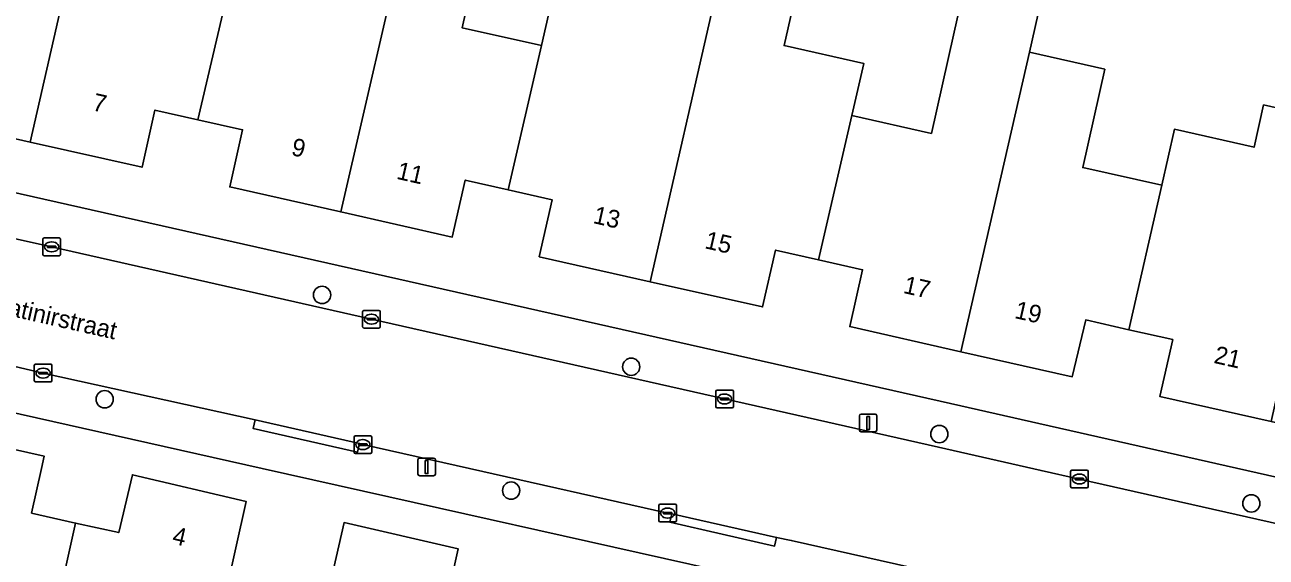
# Model space of a CAD drawing. Extents: x 161771 to 163125, y 382475 to 383179.
# Drawn here: x 162639.7 to 162710, y 382745 to 382775.1 of the extents above; entities that cross this region are included whole.
import ezdxf

# ---------------------------------------------------------------- set-up
doc = ezdxf.new("R2010")
doc.units = 0
for name, color, linetype in [('IMGEO_Boom', 7, 'Continuous'), ('IMGEO_Erf', 7, 'Continuous'), ('IMGEO_Kolk', 7, 'Continuous'), ('IMGEO_Lichtmast', 7, 'Continuous'), ('IMGEO_Openbare_ruimte_label', 7, 'Continuous'), ('IMGEO_Pand', 7, 'Continuous'), ('IMGEO_Pand_nummerreeks', 7, 'Continuous'), ('IMGEO_Rijbaan_lokaal_open', 7, 'Continuous'), ('IMGEO_Voetpad_open', 7, 'Continuous')]:
    doc.layers.add(name, color=color, linetype=linetype)

msp = doc.modelspace()

# ---------------------------------------------------------------- linework, layer by layer
at = {"layer": 'IMGEO_Boom'}
for centre in [(162656.492, 382759.819), (162673.998, 382755.754), (162644.179, 382753.917), (162691.449, 382751.946), (162667.2, 382748.751), (162709.121, 382748.023)]:
    msp.add_circle(centre, 0.489, dxfattribs=at)
at = {"layer": 'IMGEO_Erf'}
for points in [[(162711.774, 382781.984), (162707.876, 382782.861), (162707.63, 382781.768), (162706.618, 382777.27), (162701.739, 382778.393), (162702.1, 382779.998), (162699.9, 382779.042), (162697.899, 382779.493), (162697.847, 382779.262), (162696.561, 382773.546), (162700.82, 382772.588), (162699.57, 382767.027), (162704.05, 382766.02), (162704.763, 382769.191), (162709.279, 382768.175), (162709.816, 382770.565), (162714.051, 382769.612)], [(162665.669, 382780.495), (162664.419, 382774.934), (162668.911, 382773.924), (162669.659, 382777.18)], [(162683.249, 382776.541), (162682.662, 382773.928), (162687.165, 382772.915), (162686.501, 382769.967), (162691.004, 382768.954), (162692.254, 382774.515), (162693.545, 382780.252)], [(162612.565, 382771.591), (162614.078, 382771.241), (162692.083, 382753.675), (162697.675, 382752.409), (162722.81, 382746.736), (162727.249, 382745.732), (162727.948, 382748.67), (162722.038, 382750), (162721.496, 382750.122), (162722.221, 382753.343), (162719.738, 382753.902), (162717.304, 382754.45), (162716.538, 382751.238), (162710.242, 382752.655)], [(162710.242, 382752.655), (162703.945, 382754.072), (162704.67, 382757.293), (162702.181, 382757.853), (162699.743, 382758.402), (162698.976, 382755.19), (162692.669, 382756.609), (162686.374, 382758.026), (162687.1, 382761.248), (162684.61, 382761.808), (162682.173, 382762.357), (162681.44, 382759.137), (162675.082, 382760.567), (162668.794, 382761.982), (162669.52, 382765.205), (162667.031, 382765.765), (162664.603, 382766.312), (162663.861, 382763.093), (162657.549, 382764.513), (162651.262, 382765.928), (162651.99, 382769.162), (162649.447, 382769.734), (162647.024, 382770.279), (162646.296, 382767.045), (162639.965, 382768.47), (162633.698, 382769.881)], [(162681.631, 382743.624), (162653.103, 382750), (162631.971, 382754.731), (162623.348, 382756.657), (162622.25, 382751.78), (162622.139, 382751.286), (162619.512, 382751.878), (162619.089, 382750), (162618.679, 382748.18), (162621.291, 382747.52), (162620.079, 382742.138)], [(162629.254, 382742.64), (162630.35, 382747.518), (162633.091, 382746.904), (162633.782, 382750), (162634.261, 382752.144), (162640.761, 382750.693), (162640.606, 382750), (162640.042, 382747.473), (162642.534, 382746.916), (162644.98, 382746.37), (162645.747, 382749.645), (162652.19, 382748.141), (162651.018, 382742.891)], [(162656.532, 382741.659), (162657.734, 382746.937), (162664.194, 382745.46), (162663.475, 382742.24)]]:
    msp.add_lwpolyline(points, dxfattribs=at)
at = {"layer": 'IMGEO_Kolk'}
for p, q in [((162640.678, 382762.114), (162640.678, 382762.966)), ((162640.753, 382763.04), (162641.605, 382763.04)), ((162641.166, 382762.82), (162641.191, 382762.82)), ((162641.679, 382762.966), (162641.679, 382762.114)), ((162640.937, 382762.534), (162640.937, 382762.546)), ((162641.375, 382762.497), (162640.977, 382762.497)), ((162640.98, 382762.583), (162641.378, 382762.583)), ((162641.189, 382762.26), (162641.164, 382762.26)), ((162641.421, 382762.546), (162641.421, 382762.534)), ((162641.605, 382762.04), (162640.753, 382762.04)), ((162658.787, 382758.021), (162658.787, 382758.873)), ((162658.862, 382758.947), (162659.714, 382758.947)), ((162659.275, 382758.727), (162659.3, 382758.727)), ((162659.788, 382758.873), (162659.788, 382758.021)), ((162659.714, 382757.947), (162658.862, 382757.947)), ((162659.046, 382758.441), (162659.046, 382758.453)), ((162659.484, 382758.404), (162659.086, 382758.404)), ((162659.089, 382758.49), (162659.487, 382758.49)), ((162659.298, 382758.167), (162659.273, 382758.167)), ((162659.53, 382758.453), (162659.53, 382758.441)), ((162640.194, 382754.97), (162640.194, 382755.822)), ((162640.269, 382755.896), (162641.121, 382755.896)), ((162641.195, 382755.822), (162641.195, 382754.97)), ((162640.453, 382755.39), (162640.453, 382755.402)), ((162640.891, 382755.353), (162640.493, 382755.353)), ((162640.496, 382755.439), (162640.894, 382755.439)), ((162640.705, 382755.116), (162640.68, 382755.116)), ((162640.682, 382755.676), (162640.707, 382755.676)), ((162640.937, 382755.402), (162640.937, 382755.39)), ((162641.121, 382754.896), (162640.269, 382754.896)), ((162678.861, 382754.434), (162679.713, 382754.434)), ((162678.786, 382753.508), (162678.786, 382754.36)), ((162679.045, 382753.928), (162679.045, 382753.94)), ((162679.483, 382753.891), (162679.085, 382753.891)), ((162679.088, 382753.977), (162679.486, 382753.977)), ((162679.274, 382754.214), (162679.299, 382754.214)), ((162679.529, 382753.94), (162679.529, 382753.928)), ((162679.787, 382754.36), (162679.787, 382753.508)), ((162679.713, 382753.434), (162678.861, 382753.434)), ((162679.297, 382753.654), (162679.272, 382753.654)), ((162658.301, 382750.926), (162658.301, 382751.778)), ((162658.376, 382751.852), (162659.228, 382751.852)), ((162658.789, 382751.632), (162658.814, 382751.632)), ((162659.302, 382751.778), (162659.302, 382750.926)), ((162658.56, 382751.346), (162658.56, 382751.358)), ((162658.998, 382751.309), (162658.6, 382751.309)), ((162658.603, 382751.395), (162659.001, 382751.395)), ((162658.812, 382751.072), (162658.787, 382751.072)), ((162659.044, 382751.358), (162659.044, 382751.346)), ((162659.228, 382750.852), (162658.376, 382750.852)), ((162698.885, 382748.979), (162698.885, 382749.831)), ((162698.96, 382749.905), (162699.812, 382749.905)), ((162699.187, 382749.448), (162699.585, 382749.448)), ((162699.373, 382749.685), (162699.398, 382749.685)), ((162699.886, 382749.831), (162699.886, 382748.979)), ((162699.812, 382748.905), (162698.96, 382748.905)), ((162699.144, 382749.399), (162699.144, 382749.411)), ((162699.582, 382749.362), (162699.184, 382749.362)), ((162699.396, 382749.125), (162699.371, 382749.125)), ((162699.628, 382749.411), (162699.628, 382749.399)), ((162675.562, 382747.051), (162675.562, 382747.903)), ((162675.637, 382747.977), (162676.489, 382747.977)), ((162675.821, 382747.471), (162675.821, 382747.483)), ((162676.259, 382747.434), (162675.861, 382747.434)), ((162675.864, 382747.52), (162676.262, 382747.52)), ((162676.05, 382747.757), (162676.075, 382747.757)), ((162676.305, 382747.483), (162676.305, 382747.471)), ((162676.563, 382747.903), (162676.563, 382747.051)), ((162676.489, 382746.977), (162675.637, 382746.977)), ((162676.073, 382747.197), (162676.048, 382747.197))]:
    msp.add_line(p, q, dxfattribs=at)
for points in [[(162640.678, 382762.114), (162640.678, 382762.966)], [(162640.753, 382763.04), (162641.605, 382763.04)], [(162641.679, 382762.966), (162641.679, 382762.114)], [(162641.605, 382762.04), (162640.753, 382762.04)], [(162658.787, 382758.021), (162658.787, 382758.873)], [(162658.862, 382758.947), (162659.714, 382758.947)], [(162659.788, 382758.873), (162659.788, 382758.021)], [(162659.714, 382757.947), (162658.862, 382757.947)], [(162640.194, 382754.97), (162640.194, 382755.822)], [(162640.269, 382755.896), (162641.121, 382755.896)], [(162641.195, 382755.822), (162641.195, 382754.97)], [(162641.121, 382754.896), (162640.269, 382754.896)], [(162678.861, 382754.434), (162679.713, 382754.434)], [(162678.786, 382753.508), (162678.786, 382754.36)], [(162679.787, 382754.36), (162679.787, 382753.508)], [(162679.713, 382753.434), (162678.861, 382753.434)], [(162658.301, 382750.926), (162658.301, 382751.778)], [(162658.376, 382751.852), (162659.228, 382751.852)], [(162659.302, 382751.778), (162659.302, 382750.926)], [(162659.228, 382750.852), (162658.376, 382750.852)], [(162698.885, 382748.979), (162698.885, 382749.831)], [(162698.96, 382749.905), (162699.812, 382749.905)], [(162699.886, 382749.831), (162699.886, 382748.979)], [(162699.812, 382748.905), (162698.96, 382748.905)], [(162675.562, 382747.051), (162675.562, 382747.903)], [(162675.637, 382747.977), (162676.489, 382747.977)], [(162676.563, 382747.903), (162676.563, 382747.051)], [(162676.489, 382746.977), (162675.637, 382746.977)]]:
    msp.add_lwpolyline(points, dxfattribs=at)
for centre, radius, start, end in [((162640.755, 382762.964), 0.0765, 91.55205, 178.44795), ((162640.755, 382762.964), 0.0765, 91.55205, 178.44795), ((162641.603, 382762.964), 0.0765, 1.55205, 88.44795), ((162641.603, 382762.964), 0.0765, 1.55205, 88.44795), ((162640.755, 382762.116), 0.0765, 181.55205, 268.44795), ((162640.755, 382762.116), 0.0765, 181.55205, 268.44795), ((162640.977, 382762.543), 0.0403, 85.87752, 175.75265), ((162640.974, 382762.533), 0.0366, 178.93798, 274.71019), ((162641.378, 382762.54), 0.043, 264.86636, 352.45326), ((162641.382, 382762.545), 0.0386, 1.73085, 96.63898), ((162641.603, 382762.116), 0.0765, 271.55205, 358.44795), ((162641.603, 382762.116), 0.0765, 271.55205, 358.44795), ((162658.864, 382758.871), 0.0765, 91.55205, 178.44795), ((162658.864, 382758.871), 0.0765, 91.55205, 178.44795), ((162659.712, 382758.871), 0.0765, 1.55205, 88.44795), ((162659.712, 382758.871), 0.0765, 1.55205, 88.44795), ((162658.864, 382758.023), 0.0765, 181.55205, 268.44795), ((162658.864, 382758.023), 0.0765, 181.55205, 268.44795), ((162659.086, 382758.45), 0.0403, 85.87752, 175.75265), ((162659.083, 382758.44), 0.0366, 178.93798, 274.71019), ((162659.487, 382758.447), 0.043, 264.86636, 352.45326), ((162659.491, 382758.452), 0.0386, 1.73085, 96.63898), ((162659.712, 382758.023), 0.0765, 271.55205, 358.44795), ((162659.712, 382758.023), 0.0765, 271.55205, 358.44795), ((162640.271, 382755.82), 0.0765, 91.55205, 178.44795), ((162640.271, 382755.82), 0.0765, 91.55205, 178.44795), ((162641.119, 382755.82), 0.0765, 1.55205, 88.44795), ((162641.119, 382755.82), 0.0765, 1.55205, 88.44795), ((162640.493, 382755.399), 0.0403, 85.87752, 175.75265), ((162640.49, 382755.389), 0.0366, 178.93798, 274.71019), ((162640.894, 382755.396), 0.043, 264.86636, 352.45326), ((162640.898, 382755.401), 0.0386, 1.73085, 96.63898), ((162640.271, 382754.972), 0.0765, 181.55205, 268.44795), ((162640.271, 382754.972), 0.0765, 181.55205, 268.44795), ((162641.119, 382754.972), 0.0765, 271.55205, 358.44795), ((162641.119, 382754.972), 0.0765, 271.55205, 358.44795), ((162678.863, 382754.358), 0.0765, 91.55205, 178.44795), ((162678.863, 382754.358), 0.0765, 91.55205, 178.44795), ((162679.711, 382754.358), 0.0765, 1.55205, 88.44795), ((162679.711, 382754.358), 0.0765, 1.55205, 88.44795), ((162679.085, 382753.937), 0.0403, 85.87752, 175.75265), ((162679.082, 382753.927), 0.0366, 178.93798, 274.71019), ((162679.486, 382753.934), 0.043, 264.86636, 352.45326), ((162679.49, 382753.939), 0.0386, 1.73085, 96.63898), ((162678.863, 382753.51), 0.0765, 181.55205, 268.44795), ((162678.863, 382753.51), 0.0765, 181.55205, 268.44795), ((162679.711, 382753.51), 0.0765, 271.55205, 358.44795), ((162679.711, 382753.51), 0.0765, 271.55205, 358.44795), ((162658.378, 382751.776), 0.0765, 91.55205, 178.44795), ((162658.378, 382751.776), 0.0765, 91.55205, 178.44795), ((162659.226, 382751.776), 0.0765, 1.55205, 88.44795), ((162659.226, 382751.776), 0.0765, 1.55205, 88.44795), ((162658.378, 382750.928), 0.0765, 181.55205, 268.44795), ((162658.378, 382750.928), 0.0765, 181.55205, 268.44795), ((162658.6, 382751.355), 0.0403, 85.87752, 175.75265), ((162658.597, 382751.345), 0.0366, 178.93798, 274.71019), ((162659.001, 382751.352), 0.043, 264.86636, 352.45326), ((162659.005, 382751.357), 0.0386, 1.73085, 96.63898), ((162659.226, 382750.928), 0.0765, 271.55205, 358.44795), ((162659.226, 382750.928), 0.0765, 271.55205, 358.44795), ((162698.962, 382749.829), 0.0765, 91.55205, 178.44795), ((162698.962, 382749.829), 0.0765, 91.55205, 178.44795), ((162699.184, 382749.408), 0.0403, 85.87752, 175.75265), ((162699.589, 382749.41), 0.0386, 1.73085, 96.63898), ((162699.81, 382749.829), 0.0765, 1.55205, 88.44795), ((162699.81, 382749.829), 0.0765, 1.55205, 88.44795), ((162698.962, 382748.981), 0.0765, 181.55205, 268.44795), ((162698.962, 382748.981), 0.0765, 181.55205, 268.44795), ((162699.181, 382749.398), 0.0366, 178.93798, 274.71019), ((162699.585, 382749.405), 0.043, 264.86636, 352.45326), ((162699.81, 382748.981), 0.0765, 271.55205, 358.44795), ((162699.81, 382748.981), 0.0765, 271.55205, 358.44795), ((162675.639, 382747.901), 0.0765, 91.55205, 178.44795), ((162675.639, 382747.901), 0.0765, 91.55205, 178.44795), ((162675.861, 382747.48), 0.0403, 85.87752, 175.75265), ((162675.858, 382747.47), 0.0366, 178.93798, 274.71019), ((162676.262, 382747.477), 0.043, 264.86636, 352.45326), ((162676.266, 382747.482), 0.0386, 1.73085, 96.63898), ((162676.487, 382747.901), 0.0765, 1.55205, 88.44795), ((162676.487, 382747.901), 0.0765, 1.55205, 88.44795), ((162675.639, 382747.053), 0.0765, 181.55205, 268.44795), ((162675.639, 382747.053), 0.0765, 181.55205, 268.44795), ((162676.487, 382747.053), 0.0765, 271.55205, 358.44795), ((162676.487, 382747.053), 0.0765, 271.55205, 358.44795)]:
    msp.add_arc(centre, radius, start, end, dxfattribs=at)
for centre, major_axis, ratio, start_param, end_param in [((162641.165, 382762.54), (-0.387, 0.002), 0.722429, 4.712389, 7.853982), ((162641.19, 382762.54), (-0.39, 0.002), 0.717154, 1.570796, 4.712389), ((162659.274, 382758.447), (-0.387, 0.002), 0.722429, 4.712389, 7.853982), ((162659.299, 382758.447), (-0.39, 0.002), 0.717154, 1.570796, 4.712389), ((162640.681, 382755.396), (-0.387, 0.002), 0.722429, 4.712389, 7.853982), ((162640.706, 382755.396), (-0.39, 0.002), 0.717154, 1.570796, 4.712389), ((162679.273, 382753.934), (-0.387, 0.002), 0.722429, 4.712389, 7.853982), ((162679.298, 382753.934), (-0.39, 0.002), 0.717154, 1.570796, 4.712389), ((162658.788, 382751.352), (-0.387, 0.002), 0.722429, 4.712389, 7.853982), ((162658.813, 382751.352), (-0.39, 0.002), 0.717154, 1.570796, 4.712389), ((162699.372, 382749.405), (-0.387, 0.002), 0.722429, 4.712389, 7.853982), ((162699.397, 382749.405), (-0.39, 0.002), 0.717154, 1.570796, 4.712389), ((162676.049, 382747.477), (-0.387, 0.002), 0.722429, 4.712389, 7.853982), ((162676.074, 382747.477), (-0.39, 0.002), 0.717154, 1.570796, 4.712389)]:
    msp.add_ellipse(centre, major_axis=major_axis, ratio=ratio, start_param=start_param, end_param=end_param, dxfattribs=at)
at = {"layer": 'IMGEO_Lichtmast'}
for p, q in [((162686.921, 382752.175), (162686.921, 382752.975)), ((162686.921, 382752.975), (162686.921, 382752.175)), ((162687.021, 382753.075), (162687.811, 382753.075)), ((162687.811, 382753.075), (162687.021, 382753.075)), ((162687.911, 382752.975), (162687.911, 382752.175)), ((162687.911, 382752.175), (162687.911, 382752.975)), ((162687.811, 382752.075), (162687.021, 382752.075)), ((162687.021, 382752.075), (162687.811, 382752.075)), ((162661.919, 382749.686), (162661.919, 382750.486)), ((162661.919, 382750.486), (162661.919, 382749.686)), ((162662.019, 382750.586), (162662.809, 382750.586)), ((162662.809, 382750.586), (162662.019, 382750.586)), ((162662.909, 382750.486), (162662.909, 382749.686)), ((162662.909, 382749.686), (162662.909, 382750.486)), ((162662.809, 382749.586), (162662.019, 382749.586)), ((162662.019, 382749.586), (162662.809, 382749.586))]:
    msp.add_line(p, q, dxfattribs=at)
for points in [[(162687.341, 382752.95), (162687.491, 382752.95), (162687.491, 382752.2), (162687.341, 382752.2), (162687.341, 382752.95)], [(162662.339, 382750.461), (162662.489, 382750.461), (162662.489, 382749.711), (162662.339, 382749.711), (162662.339, 382750.461)]]:
    msp.add_lwpolyline(points, dxfattribs=at)
for centre, start, end in [((162687.021, 382752.975), 90, 180), ((162687.021, 382752.975), 90, 180), ((162687.811, 382752.975), 0, 90), ((162687.811, 382752.975), 360, 90), ((162687.021, 382752.175), 180, 270), ((162687.021, 382752.175), 180, 270), ((162687.811, 382752.175), 270, 0), ((162687.811, 382752.175), 270, 0), ((162662.019, 382750.486), 90, 180), ((162662.019, 382750.486), 90, 180), ((162662.809, 382750.486), 0, 90), ((162662.809, 382750.486), 360, 90), ((162662.019, 382749.686), 180, 270), ((162662.019, 382749.686), 180, 270), ((162662.809, 382749.686), 270, 0), ((162662.809, 382749.686), 270, 0)]:
    msp.add_arc(centre, 0.1, start, end, dxfattribs=at)
at = {"layer": 'IMGEO_Pand'}
for points in [[(162657.549, 382764.513), (162661.453, 382781.444), (162662.745, 382787.186), (162663.75, 382791.654), (162663.996, 382792.746), (162659.112, 382793.846), (162658.866, 382792.754), (162657.862, 382788.29), (162659.68, 382787.879), (162659.233, 382785.888), (162657.807, 382785.463), (162657.122, 382782.418), (162655.872, 382776.857), (162651.365, 382777.871), (162649.447, 382769.734), (162651.99, 382769.162), (162651.262, 382765.928)], [(162697.847, 382779.262), (162697.899, 382779.493), (162698.852, 382783.729), (162699.098, 382784.822), (162694.217, 382785.945), (162690.298, 382786.827), (162689.039, 382781.236), (162692.966, 382780.385), (162693.545, 382780.252), (162692.254, 382774.515), (162691.004, 382768.954), (162686.501, 382769.967), (162684.61, 382761.808), (162687.1, 382761.248), (162686.374, 382758.026), (162692.669, 382756.609), (162696.561, 382773.546)], [(162631.893, 382773.675), (162634.398, 382773.111), (162633.698, 382769.881), (162639.965, 382768.47), (162643.832, 382785.408), (162639.561, 382786.368), (162638.311, 382780.807), (162633.8, 382781.822)], [(162651.365, 382777.871), (162646.841, 382778.889), (162648.108, 382784.446), (162643.832, 382785.408), (162639.965, 382768.47), (162646.296, 382767.045), (162647.024, 382770.279), (162649.447, 382769.734)], [(162657.549, 382764.513), (162663.861, 382763.093), (162664.603, 382766.312), (162667.031, 382765.765), (162668.911, 382773.924), (162664.419, 382774.934), (162665.669, 382780.495), (162661.453, 382781.444)], [(162678.94, 382777.51), (162674.683, 382778.468), (162674.166, 382776.167), (162669.659, 382777.18), (162668.911, 382773.924), (162667.031, 382765.765), (162669.52, 382765.205), (162668.794, 382761.982), (162675.082, 382760.567)], [(162678.94, 382777.51), (162675.082, 382760.567), (162681.44, 382759.137), (162682.173, 382762.357), (162684.61, 382761.808), (162686.501, 382769.967), (162687.165, 382772.915), (162682.662, 382773.928), (162683.249, 382776.541)], [(162704.05, 382766.02), (162699.57, 382767.027), (162700.82, 382772.588), (162696.561, 382773.546), (162692.669, 382756.609), (162698.976, 382755.19), (162699.743, 382758.402), (162702.181, 382757.853)], [(162710.242, 382752.655), (162714.051, 382769.612), (162709.816, 382770.565), (162709.279, 382768.175), (162704.763, 382769.191), (162704.05, 382766.02), (162702.181, 382757.853), (162704.67, 382757.293), (162703.945, 382754.072)], [(162642.534, 382746.916), (162640.042, 382747.473), (162640.606, 382750), (162640.761, 382750.693), (162634.261, 382752.144), (162633.782, 382750), (162633.091, 382746.904), (162630.35, 382747.518), (162629.254, 382742.64), (162628.382, 382738.757), (162631.128, 382738.141), (162630.486, 382735.218), (162634.953, 382734.217), (162636.199, 382739.776), (162640.71, 382738.765)], [(162651.787, 382733.517), (162653.794, 382742.271), (162651.018, 382742.891), (162652.19, 382748.141), (162645.747, 382749.645), (162644.98, 382746.37), (162642.534, 382746.916), (162640.71, 382738.765), (162645.2, 382737.759), (162643.954, 382732.2), (162648.411, 382731.201), (162649.067, 382734.127)], [(162664.133, 382733.537), (162665.955, 382741.686), (162663.475, 382742.24), (162664.194, 382745.46), (162657.734, 382746.937), (162656.532, 382741.659), (162653.794, 382742.271), (162651.787, 382733.517), (162654.567, 382732.894), (162653.911, 382729.968), (162658.349, 382728.974), (162659.6, 382734.553)]]:
    msp.add_lwpolyline(points, close=True, dxfattribs=at)
at = {"layer": 'IMGEO_Rijbaan_lokaal_open'}
for points in [[(162713.275, 382746.266), (162699.386, 382749.405), (162697.208, 382749.88), (162691.396, 382751.216), (162679.283, 382753.935), (162659.284, 382758.448), (162641.175, 382762.541), (162623.101, 382766.566), (162611.096, 382769.288)], [(162609.567, 382762.422), (162610.576, 382762.191), (162621.583, 382759.713), (162632.41, 382757.291), (162636.103, 382756.469), (162640.7, 382755.397), (162652.698, 382752.744), (162658.611, 382751.42), (162658.807, 382751.353), (162664.834, 382750), (162676.068, 382747.478), (162676.306, 382747.443), (162682.23, 382746.098), (162683.061, 382745.932), (162695.747, 382743.076), (162697.911, 382742.57), (162700.86, 382741.914)]]:
    msp.add_lwpolyline(points, dxfattribs=at)
at = {"layer": 'IMGEO_Voetpad_open'}
for points in [[(162778.488, 382734.136), (162728.959, 382745.24), (162727.249, 382745.732), (162722.81, 382746.736), (162697.675, 382752.409), (162692.083, 382753.675), (162614.078, 382771.241), (162612.565, 382771.591), (162611.096, 382769.288), (162623.101, 382766.566), (162641.175, 382762.541), (162659.284, 382758.448), (162679.283, 382753.935), (162691.396, 382751.216), (162697.208, 382749.88), (162699.386, 382749.405), (162713.275, 382746.266)], [(162640.7, 382755.397), (162636.103, 382756.469), (162635.995, 382755.981), (162632.302, 382756.803), (162632.41, 382757.291), (162621.583, 382759.713), (162610.576, 382762.191), (162609.567, 382762.422), (162610.125, 382759.664), (162616.856, 382758.145), (162623.348, 382756.657), (162631.971, 382754.731), (162653.103, 382750), (162681.631, 382743.624), (162695.338, 382740.54), (162700.264, 382739.423)], [(162700.86, 382741.914), (162697.911, 382742.57), (162695.747, 382743.076), (162683.061, 382745.932), (162682.23, 382746.098), (162682.12, 382745.611), (162676.196, 382746.956), (162676.306, 382747.443), (162676.068, 382747.478), (162664.834, 382750), (162658.807, 382751.353), (162658.611, 382751.42), (162658.502, 382750.933), (162652.589, 382752.257), (162652.698, 382752.744), (162640.7, 382755.397)]]:
    msp.add_lwpolyline(points, dxfattribs=at)
for points in [[(162652.698, 382752.744), (162652.589, 382752.257), (162658.502, 382750.933), (162658.611, 382751.42)], [(162682.23, 382746.098), (162676.306, 382747.443), (162676.196, 382746.956), (162682.12, 382745.611)]]:
    msp.add_lwpolyline(points, close=True, dxfattribs=at)

# ---------------------------------------------------------------- texts
at = {"layer": 'IMGEO_Openbare_ruimte_label'}
msp.add_text('Joachim Patinirstraat', height=1, rotation=347.29727, dxfattribs=at).set_placement((162632.559, 382760.041))
at = {"layer": 'IMGEO_Pand_nummerreeks'}
for s, rotation, p in [('7', 347.31471, (162643.431, 382770.272)), ('9', 347.31864, (162654.696, 382767.739)), ('11', 347.31864, (162660.659, 382766.396)), ('13', 347.32112, (162671.791, 382763.89)), ('15', 347.32112, (162678.114, 382762.468)), ('17', 347.31471, (162689.359, 382759.936)), ('19', 347.31724, (162695.661, 382758.518)), ('21', 347.31713, (162706.951, 382755.979)), ('4', 346.86064, (162647.954, 382745.761))]:
    msp.add_text(s, height=1, rotation=rotation, dxfattribs=at).set_placement(p)

doc.saveas('drawing.dxf')
